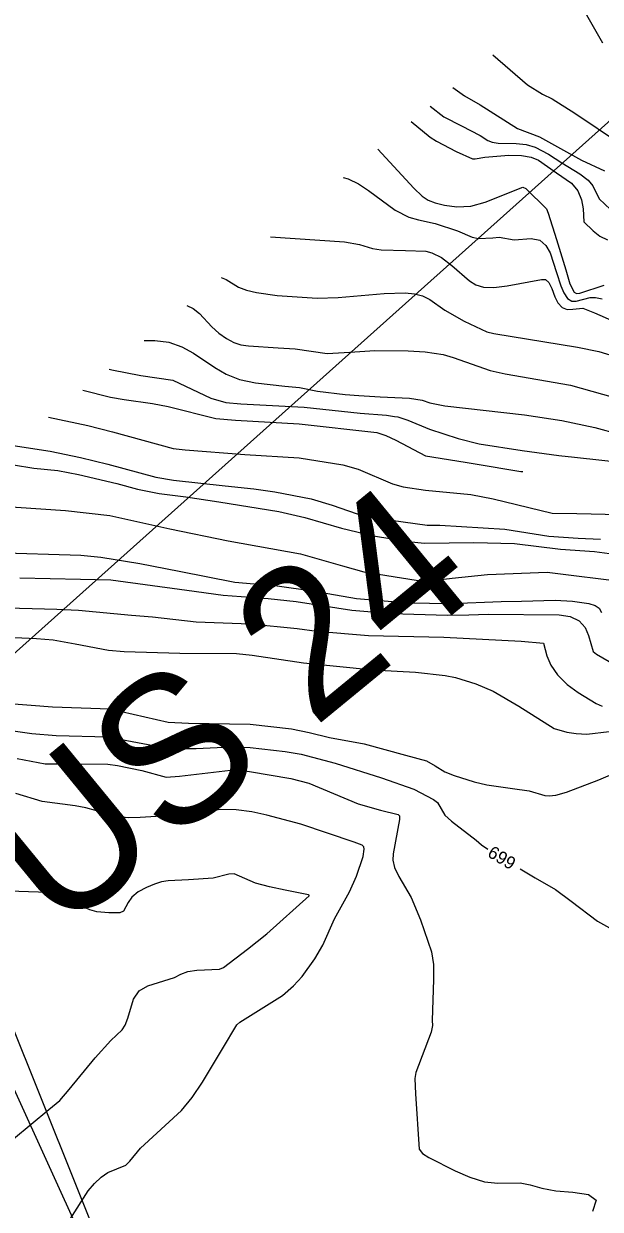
# Model space of a CAD drawing. Extents: x -291892836 to 2945206, y -477993085 to 1832792.
# Drawn here: x 1853653.2 to 1853835.7, y 545761 to 546136.2 of the extents above; entities that cross this region are included whole.
import ezdxf

# ---------------------------------------------------------------- set-up
doc = ezdxf.new("R2010")
doc.units = 0
for name, color, linetype in [('DT_X_Contour_Minor', 7, 'Continuous'), ('Level 19', 7, 'Continuous'), ('Level 40', 7, 'Continuous'), ('Level 63', 7, 'Continuous')]:
    doc.layers.add(name, color=color, linetype=linetype)

msp = doc.modelspace()

# ---------------------------------------------------------------- linework, layer by layer
at = {"layer": 'DT_X_Contour_Minor'}
for points in [[(1853830.46, 546140.42), (1853836.35, 546130.1)], [(1853801.67, 546126.33), (1853812.66, 546116.81), (1853817.37, 546113.85), (1853820.43, 546112.4), (1853827.59, 546107.87), (1853842.09, 546098.17)], [(1853789, 546115.94), (1853792.68, 546113.32), (1853797.61, 546110.46), (1853809.47, 546103.02), (1853816.4, 546100.37), (1853829.72, 546093.02), (1853836.96, 546089.59)], [(1853781.86, 546110.09), (1853786.19, 546106.74), (1853791.71, 546103.8), (1853797.67, 546100.75), (1853800.08, 546099.23), (1853801.43, 546098.67), (1853803.31, 546098.36), (1853809.01, 546098.3), (1853812.16, 546097.97), (1853815.05, 546097.13), (1853819.33, 546094.88), (1853823.45, 546092.17), (1853829.21, 546088.66), (1853831.79, 546086.67), (1853833.28, 546084.84), (1853835.27, 546080.7), (1853838.89, 546077.39)], [(1853775.87, 546105.18), (1853781.8, 546100.28), (1853783.84, 546098.97), (1853790.03, 546095.76), (1853795.28, 546093.38), (1853796.06, 546093.45), (1853799.08, 546093.93), (1853806.7, 546094.56), (1853810.71, 546094.47), (1853813.84, 546093.89), (1853816.11, 546092.98), (1853818.97, 546091.03), (1853821.81, 546088.95), (1853826.51, 546085.67), (1853828.55, 546083.32), (1853829.73, 546080.47), (1853830.23, 546077.62), (1853830.5, 546073.43), (1853833.4, 546070.62), (1853835.57, 546068.92), (1853837.96, 546067.72)], [(1853765.26, 546096.48), (1853776.68, 546084.08), (1853779.29, 546081.58), (1853781.23, 546080.3), (1853783.37, 546079.53), (1853786.41, 546078.74), (1853790.28, 546078.21), (1853794.67, 546078.42), (1853799.27, 546079.67), (1853811.13, 546084.45), (1853812.15, 546083.98), (1853818.68, 546077.62), (1853819.14, 546076.19), (1853821.84, 546067.93), (1853824.75, 546058.28), (1853826.04, 546053.88), (1853827.36, 546051.25), (1853828.16, 546050.79), (1853829.21, 546050.86), (1853836.86, 546053.44)], [(1853754.35, 546087.55), (1853755.86, 546087.05), (1853759.19, 546085.45), (1853762.34, 546083.38), (1853770.8, 546077.15), (1853775.12, 546074.93), (1853778.13, 546074.14), (1853783.41, 546072.91), (1853790.44, 546070.67), (1853795.09, 546068.63), (1853797.08, 546068.15), (1853801.63, 546068.45), (1853803.64, 546068.59), (1853808.38, 546067.76), (1853813.83, 546068.22), (1853816.49, 546067.7), (1853818.46, 546066.01), (1853819.8, 546063.61), (1853821.82, 546057.42), (1853823.18, 546053.23), (1853824.17, 546050.95), (1853825.34, 546049.21), (1853826.66, 546048.4), (1853828.07, 546048.33), (1853832.46, 546049.55), (1853834.2, 546049.56), (1853836.3, 546049.06)], [(1853731.32, 546068.67), (1853754.74, 546067.15), (1853759.51, 546066.28), (1853763.55, 546065.04), (1853766.31, 546064.59), (1853774.06, 546064.39), (1853780.42, 546064.14), (1853782.34, 546063.71), (1853785.41, 546062.16), (1853788.67, 546059.62), (1853794.28, 546054.78), (1853796.26, 546053.55), (1853798.67, 546052.78), (1853801.93, 546052.65), (1853806.23, 546053.19), (1853817.11, 546055.23), (1853818.35, 546055.17), (1853819.4, 546054.28), (1853820.37, 546052.34), (1853821.33, 546049.72), (1853822.27, 546047.86), (1853823.58, 546046.39), (1853825.23, 546045.77), (1853826.94, 546045.78), (1853830.17, 546046.16), (1853833.81, 546044.72), (1853845.86, 546039.41)], [(1853715.7, 546055.87), (1853717.28, 546055.25), (1853721.18, 546052.82), (1853723.75, 546051.83), (1853726.83, 546051.06), (1853733.45, 546050.14), (1853746.06, 546049.32), (1853752.73, 546049.54), (1853767.26, 546050.79), (1853773.9, 546050.95), (1853776.83, 546050.72), (1853779.43, 546050.07), (1853781.71, 546048.89), (1853786.47, 546045.52), (1853792.62, 546042.04), (1853799.75, 546038.66), (1853802, 546038.15), (1853828.42, 546033.85), (1853835.16, 546032.47), (1853841.15, 546030.66)], [(1853704.81, 546046.95), (1853706.86, 546046.09), (1853708.82, 546044.49), (1853712.73, 546040.29), (1853714.98, 546038.28), (1853717.36, 546036.59), (1853719.71, 546035.33), (1853721.96, 546034.58), (1853724.38, 546034.21), (1853733.71, 546033.6)], [(1853691.31, 546035.88), (1853694.71, 546035.89), (1853699.18, 546035.34), (1853703.23, 546033.95), (1853706.89, 546031.93), (1853713.64, 546027.33), (1853717.26, 546025.26), (1853721.53, 546023.61), (1853726.6, 546022.49), (1853735.85, 546021.46), (1853740.5, 546020.99), (1853746.15, 546019.88), (1853754.92, 546018.8), (1853759.31, 546018.52)], [(1853733.71, 546033.6), (1853739.14, 546033.25), (1853749.25, 546031.83), (1853756.38, 546032.25), (1853764.29, 546032.76), (1853774.9, 546032.65), (1853780.25, 546032.32), (1853785.96, 546031.46), (1853789.15, 546030.58), (1853800.82, 546026.47), (1853805.57, 546025.39), (1853826.2, 546021.73), (1853849.16, 546015.34), (1853858.54, 546012.84), (1853870.05, 546010.65)], [(1853680.28, 546026.87), (1853681.09, 546026.63), (1853690.26, 546024.8), (1853700.35, 546023.35), (1853712.47, 546017.65), (1853717.21, 546016.29), (1853721.92, 546015.88), (1853741.97, 546014.84), (1853759.68, 546012.88), (1853768.06, 546012.31), (1853770.54, 546011.91)], [(1853671.92, 546020.22), (1853680.67, 546018.01), (1853685.03, 546017.24), (1853693.96, 546015.99), (1853698.96, 546015.07), (1853714.06, 546011.23), (1853720.25, 546010.67), (1853740.34, 546009.57), (1853764.91, 546006.76), (1853767.78, 546005.9), (1853771.01, 546004.41), (1853780.33, 545999.38), (1853792.95, 545997.38), (1853796.07, 545996.87)], [(1853759.31, 546018.52), (1853765.97, 546018.1), (1853775.26, 546017.71), (1853779.33, 546017.01), (1853781.78, 546016.14), (1853786.5, 546015.27), (1853811.65, 546012.38), (1853823.52, 546010.57), (1853833.9, 546008.35), (1853841.62, 546006.3), (1853847.73, 546004.51)], [(1853661.09, 546011.62), (1853673.54, 546009), (1853681.35, 546007.06), (1853700.53, 546001.73), (1853704.26, 546001.26), (1853723.17, 545999.85), (1853740.33, 545998.82), (1853754.21, 545996.53), (1853759, 545995.24), (1853769.91, 545990.5), (1853773.27, 545989.61), (1853780.37, 545988.59), (1853794.74, 545987.19), (1853801.82, 545985.79), (1853820.48, 545981.26), (1853828.21, 545981.16), (1853841.73, 545980.83)], [(1853770.54, 546011.91), (1853771.65, 546011.73), (1853774.8, 546010.7), (1853781.57, 546007.8), (1853790.68, 546004.85), (1853797.38, 546003.16), (1853810.95, 546001.05), (1853822.53, 545999.5), (1853827.52, 545998.95)], [(1853649.83, 546002.68), (1853661.58, 546000.91), (1853671.13, 545998.88), (1853679.84, 545996.77), (1853695, 545992.62), (1853700.63, 545991.73), (1853716.94, 545989.89), (1853726.03, 545988.94), (1853732.66, 545988.05), (1853744.22, 545985.84), (1853750.83, 545983.79), (1853761.13, 545980.17), (1853780.86, 545977.52), (1853784.86, 545977.46), (1853805.47, 545976.19), (1853819.43, 545973.97), (1853828.62, 545973.37), (1853835.74, 545973.02)], [(1853643.42, 545997.59), (1853656.45, 545995.56), (1853663.96, 545994.82), (1853670.59, 545993.55), (1853682.64, 545990.62), (1853689.18, 545988.89), (1853696.03, 545987.52), (1853704.55, 545986.39), (1853715, 545984.86), (1853733.9, 545981.76), (1853742.14, 545979.9), (1853753.73, 545976.47), (1853763.9, 545974.05), (1853774.83, 545972.28), (1853780.03, 545971.81), (1853795.65, 545971.97), (1853808.54, 545971.68), (1853823.12, 545969.83), (1853833.87, 545969.16), (1853841.76, 545968.11)], [(1853796.07, 545996.87), (1853810.51, 545994.49), (1853811.11, 545994.44)], [(1853827.52, 545998.95), (1853845.75, 545996.96), (1853861.61, 545994.77), (1853874.83, 545994.01), (1853876.68, 545993.51), (1853878.6, 545992.43), (1853883.62, 545988.5), (1853888.88, 545983.84), (1853888.98, 545982.78), (1853888.45, 545980.81), (1853888.33, 545979.48), (1853888.66, 545978.19), (1853889.7, 545977.11), (1853891.62, 545976.25), (1853894.55, 545975.59), (1853902.58, 545974.74), (1853909.07, 545974.52), (1853918.39, 545977.49), (1853926.43, 545981.06), (1853941.65, 545988.4), (1853958.05, 545995.52), (1853962.59, 545996.13), (1853968.17, 545996.08), (1853968.27, 545996.04)], [(1853642.87, 545983.66), (1853666.41, 545982.16), (1853680.44, 545980.53), (1853699.44, 545976.3), (1853717.86, 545972.47), (1853740.85, 545968.36), (1853754.04, 545964.55), (1853760.79, 545962.66), (1853777.4, 545960.02), (1853780.76, 545959.77), (1853788.8, 545960.72), (1853800.01, 545961.91), (1853818.89, 545962.58), (1853844.25, 545959.46)], [(1853643.85, 545968.83), (1853671.25, 545967.99), (1853677.64, 545967.38), (1853689.91, 545965.37), (1853702.37, 545962.87), (1853720, 545959.48), (1853733.39, 545958.3), (1853744.56, 545956.71), (1853758.49, 545954.27), (1853774.92, 545952.87), (1853788.38, 545952.66), (1853804.32, 545953.27), (1853810.71, 545953.39), (1853821.43, 545953.69), (1853826.92, 545953.42), (1853832.09, 545952.72), (1853834.06, 545952.09), (1853835.3, 545951.16), (1853836.04, 545949.88)], [(1853651.95, 545960.82), (1853680.76, 545960.18), (1853704.86, 545956.86), (1853716.3, 545955.35), (1853730.62, 545954.29), (1853739.38, 545953.32), (1853757.01, 545950.57), (1853769.56, 545949.51), (1853787.36, 545949.02), (1853794.03, 545949.09), (1853800.15, 545949.3), (1853822.69, 545949.06), (1853826.16, 545948.52), (1853829.01, 545947.24), (1853830.88, 545945.08), (1853831.95, 545942.54), (1853833.4, 545937.51), (1853834.52, 545936.63), (1853850.51, 545927.41)], [(1853643.93, 545951.42), (1853663.7, 545950.9), (1853670.54, 545950.56), (1853687.3, 545948.96), (1853693.94, 545948.48), (1853707.79, 545946.88), (1853724.91, 545946.2), (1853739.77, 545944.79), (1853745.97, 545943.91), (1853762.28, 545942.53), (1853786.11, 545942.04), (1853810.65, 545940.79), (1853817.69, 545940.13), (1853818.78, 545936.12), (1853819.99, 545933.21), (1853822.08, 545930.06), (1853825.17, 545927.08), (1853828.71, 545924.47), (1853834.35, 545920.99), (1853836.27, 545920.15)], [(1853629.39, 545942.9), (1853657.29, 545941.58), (1853662.51, 545941.18), (1853669.51, 545939.89), (1853680.08, 545937.86), (1853685, 545937.47), (1853702.65, 545936.92), (1853720.52, 545936.88), (1853725.55, 545936.28), (1853741.72, 545933.9), (1853763.74, 545931.68), (1853777.23, 545930.99), (1853786.53, 545929.92), (1853789.85, 545929.26), (1853796.27, 545927.27), (1853801.74, 545924.91), (1853809.91, 545920.23), (1853821.04, 545913.16), (1853825.1, 545911.96), (1853828.04, 545911.52), (1853831.43, 545911.37), (1853838.52, 545912.12)], [(1853647.41, 545921.17), (1853662.34, 545920), (1853680.49, 545919.36), (1853698.97, 545915.15), (1853705.37, 545914.86), (1853724.87, 545914.54), (1853737.97, 545913.06), (1853743.51, 545911.87), (1853750.02, 545910.29), (1853761, 545908.25), (1853774, 545904.71), (1853780.63, 545902.92), (1853783.41, 545901.29), (1853786.47, 545899.45), (1853789.47, 545898.26), (1853795.72, 545896.28), (1853799.74, 545895.33), (1853807.92, 545894.16), (1853813.15, 545893.38), (1853818.12, 545891.91), (1853819.49, 545891.79), (1853821.58, 545892.03), (1853824.94, 545892.96), (1853835.16, 545896.91), (1853841.61, 545899.61)], [(1853640.28, 545913.76), (1853655.82, 545911.5), (1853663.48, 545910.95), (1853679.88, 545910.43), (1853685.87, 545909.35), (1853695.98, 545907.41), (1853702.01, 545906.75), (1853707.74, 545906.81), (1853718.91, 545907.36), (1853724.83, 545907.1), (1853735.94, 545905.87), (1853740.96, 545904.96), (1853751.79, 545902.14), (1853766.46, 545897.49), (1853776.68, 545893.87), (1853782.89, 545890.69), (1853784.14, 545889.68), (1853786.43, 545885.73), (1853788.6, 545883.82), (1853796.42, 545877.79), (1853798.12, 545876.28), (1853800.11, 545874.97)], [(1853651.15, 545903.61), (1853659.95, 545901.95), (1853664.58, 545901.91), (1853679.78, 545901.88), (1853682.94, 545901.44), (1853690.61, 545899.87), (1853698.26, 545897.75), (1853702.54, 545898.07), (1853720.44, 545900.13), (1853724.7, 545899.54), (1853737.74, 545897.31), (1853743.42, 545895.79), (1853759.03, 545889.24), (1853766.08, 545887.26), (1853771.69, 545885.92), (1853772.15, 545885.52), (1853772.12, 545884.33), (1853770.15, 545873.5), (1853770.03, 545871.47), (1853770.55, 545869.14), (1853771.94, 545866.33), (1853775.81, 545859.65), (1853778.8, 545852.55), (1853782.23, 545842.49), (1853782.84, 545838.47), (1853782.92, 545833.66), (1853782.43, 545820.75), (1853782.59, 545819.1), (1853782.16, 545816.99), (1853777.31, 545804.26), (1853777.02, 545802.4), (1853777.2, 545797.55), (1853778.32, 545779.99), (1853779.43, 545778.65), (1853781.41, 545777.36), (1853789.74, 545773.17), (1853794.37, 545771.13), (1853799.04, 545769.66), (1853803.21, 545769.22), (1853810.28, 545769.31), (1853813.53, 545768.66), (1853817.13, 545767.68), (1853821.58, 545766.83), (1853827, 545766.38), (1853831.91, 545765.68), (1853834.39, 545763.84), (1853833.17, 545760.29)], [(1853663, 545749.98), (1853673.63, 545766.81), (1853675.59, 545769.07), (1853677.72, 545771.09), (1853679.88, 545772.61), (1853685.51, 545774.89), (1853686.83, 545776.24), (1853690.12, 545780.32), (1853703.15, 545792.23), (1853706.47, 545796.36), (1853709.78, 545801.16), (1853716.09, 545811.77), (1853720.64, 545819.35), (1853721.64, 545820.15), (1853735.13, 545828.66), (1853738.55, 545831.68), (1853741.28, 545834.68), (1853745.32, 545840.18), (1853747.9, 545844.59), (1853751.6, 545852.88), (1853756.28, 545861.47), (1853758.52, 545866.41), (1853760.58, 545872.56), (1853760.98, 545874.94), (1853760.81, 545875.65), (1853760.31, 545876.16), (1853757.79, 545877.17), (1853740.95, 545882.85), (1853730.12, 545885.64), (1853725.4, 545886.72), (1853720.39, 545887.43), (1853715.6, 545887.5), (1853707.54, 545886.56), (1853698.46, 545885.46), (1853690.11, 545884.92), (1853686.29, 545884.89), (1853683.46, 545885.14), (1853678.94, 545886.36), (1853672.86, 545888.05), (1853669.49, 545888.69), (1853659.1, 545890.04), (1853650.67, 545892.55)], [(1853644.33, 545778.57), (1853661.15, 545792.55), (1853664.63, 545795.41), (1853667.62, 545798.85), (1853675.79, 545808.91), (1853680.77, 545814.34), (1853684.4, 545817.75), (1853685.31, 545819.24), (1853686.12, 545821.4), (1853687.97, 545827.45), (1853689.77, 545830.07), (1853692.5, 545831.67), (1853700.93, 545834.28), (1853702.89, 545835.33), (1853705.14, 545836.19), (1853708.04, 545836.65), (1853715.2, 545837), (1853716.39, 545837.51), (1853723.98, 545843.24), (1853730.12, 545848.09), (1853743.54, 545860.11), (1853743.56, 545860.38), (1853743.34, 545860.49), (1853735.91, 545861.92), (1853731.01, 545862.97), (1853726.54, 545864.2), (1853719.8, 545867.15), (1853718.15, 545866.99), (1853713.2, 545865.73), (1853705.38, 545865.18), (1853698.97, 545864.91), (1853696.8, 545864.55), (1853694.62, 545863.88), (1853692.06, 545862.81), (1853689.48, 545861.42), (1853687.42, 545859.78), (1853686.25, 545858.04), (1853684.84, 545855.27), (1853683.59, 545854.74), (1853680.11, 545854.77), (1853676.37, 545855.13), (1853674.17, 545855.73), (1853668.85, 545858.15), (1853663.84, 545860.36), (1853661.26, 545860.99), (1853657.88, 545861.37), (1853648.51, 545861.64)], [(1853810.36, 545868.73), (1853815.08, 545865.9), (1853821.5, 545862.13), (1853826.43, 545858.44), (1853834.81, 545852.16), (1853839.54, 545849.49)]]:
    msp.add_lwpolyline(points, dxfattribs=at)
at = {"layer": 'Level 40'}
msp.add_lwpolyline([(1853126.18, 547124.86), (1853712.04, 545663.05), (1853070.73, 547072.53)], close=True, dxfattribs=at)
at = {"layer": 'Level 63'}
msp.add_line((1854490.96, 546689.08), (1852771.58, 545150.8), dxfattribs=at)

# ---------------------------------------------------------------- texts
at = {"layer": 'Level 19'}
msp.add_text('699', height=4, rotation=329.0382, dxfattribs=at).set_placement((1853799.67, 545872.81))
at = {"layer": 'Level 40'}
msp.add_text('US 24', height=46.8, rotation=39.3748, dxfattribs=at).set_placement((1853664.25, 545846.85))

doc.saveas('drawing.dxf')
